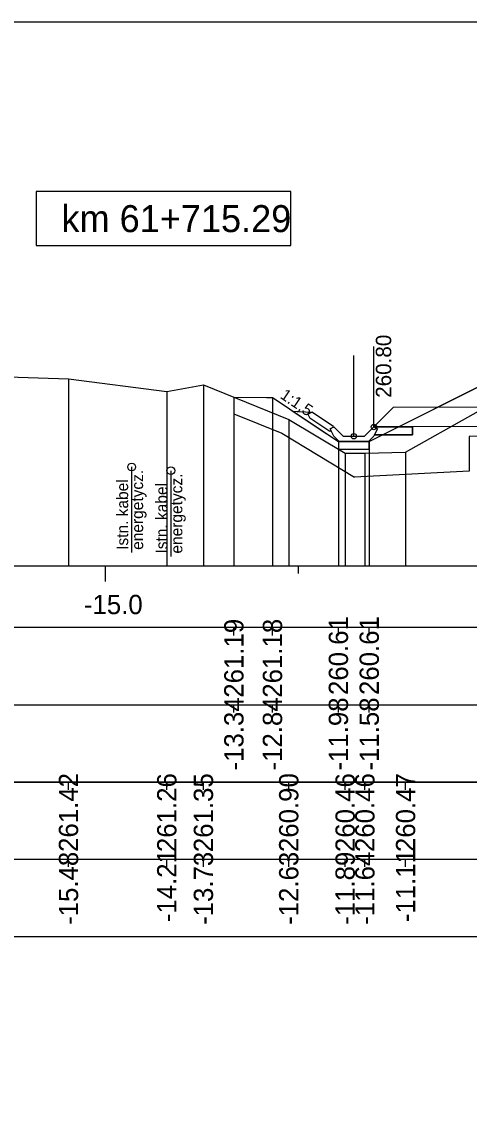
# Model space of a CAD drawing. Extents: x 6516023 to 6560129, y 5513077 to 5529206.
# Drawn here: x 6519494.13 to 6519499.93, y 5514566.03 to 5514580.16 of the extents above; entities that cross this region are included whole.
import ezdxf

# ---------------------------------------------------------------- set-up
doc = ezdxf.new("R2010")
doc.units = 0
for name, color, linetype in [('IR_default', 7, 'Continuous'), ('TOR_PRZEK_P-kable', 7, 'Continuous'), ('TOR_PRZEK_P-odwodnienie', 7, 'Continuous'), ('TOR_PRZEK_P-opisy', 7, 'Continuous'), ('TOR_PRZEK_P-schodkowanie+wymiana', 7, 'Continuous'), ('TOR_PRZEK_P-tabelka istniejace', 7, 'Continuous'), ('TOR_PRZEK_P-tabelka projektowane', 7, 'Continuous'), ('TOR_PRZEK_P-teren istniejacy', 7, 'Continuous'), ('TOR_PRZEK_P-uklad odniesienia', 7, 'Continuous'), ('TOR_PRZEK_P-warstwa ochronna II', 7, 'Continuous'), ('TOR_RAMKI-ramka+tabelka 1', 7, 'Continuous')]:
    doc.layers.add(name, color=color, linetype=linetype)

msp = doc.modelspace()

# ---------------------------------------------------------------- linework, layer by layer
at = {"layer": 'IR_default'}
msp.add_lwpolyline([(6519496.876, 5514575.292), (6519497.298, 5514575.288), (6519497.376, 5514575.287), (6519497.578, 5514575.153), (6519497.646, 5514575.107), (6519498.083, 5514574.816), (6519498.231, 5514574.717), (6519498.53, 5514574.717), (6519498.631, 5514574.717), (6519500.304, 5514575.554), (6519500.843, 5514575.824), (6519501.063, 5514575.934), (6519501.713, 5514576.259), (6519502.006, 5514576.27), (6519502.873, 5514576.305), (6519503.688, 5514576.848), (6519503.963, 5514577.032), (6519504.847, 5514577.032), (6519507.463, 5514577.032), (6519507.716, 5514577.032), (6519508.463, 5514577.032), (6519511.079, 5514577.032)], dxfattribs=at)
at = {"layer": 'TOR_PRZEK_P-kable'}
for p, q in [((6519495.551, 5514574.388), (6519495.551, 5514573.278)), ((6519496.059, 5514574.34), (6519496.059, 5514573.23))]:
    msp.add_line(p, q, dxfattribs=at)
for centre in [(6519495.551, 5514574.388), (6519496.059, 5514574.34)]:
    msp.add_circle(centre, 0.05, dxfattribs=at)
at = {"layer": 'TOR_PRZEK_P-odwodnienie'}
for p, q in [((6519498.691, 5514574.906), (6519498.691, 5514575.95)), ((6519498.431, 5514574.787), (6519498.431, 5514575.831)), ((6519498.166, 5514574.913), (6519497.886, 5514575.1)), ((6519498.691, 5514574.906), (6519498.942, 5514575.158)), ((6519501.877, 5514575.172), (6519498.942, 5514575.158)), ((6519498.122, 5514574.847), (6519497.861, 5514575.021)), ((6519498.124, 5514574.882), (6519498.171, 5514574.906)), ((6519498.166, 5514574.913), (6519498.158, 5514574.901)), ((6519498.291, 5514574.787), (6519498.171, 5514574.906)), ((6519498.571, 5514574.787), (6519498.691, 5514574.906)), ((6519501.877, 5514574.922), (6519498.691, 5514574.906)), ((6519499.191, 5514574.909), (6519498.691, 5514574.906)), ((6519498.691, 5514574.906), (6519498.739, 5514574.882)), ((6519498.133, 5514574.863), (6519498.122, 5514574.847)), ((6519498.291, 5514574.787), (6519498.571, 5514574.787)), ((6519498.957, 5514574.806), (6519498.957, 5514574.806)), ((6519498.957, 5514574.806), (6519498.957, 5514574.806)), ((6519498.957, 5514574.806), (6519498.957, 5514574.806)), ((6519498.957, 5514574.806), (6519498.957, 5514574.806)), ((6519498.241, 5514574.717), (6519498.621, 5514574.717))]:
    msp.add_line(p, q, dxfattribs=at)
for points in [[(6519497.64, 5514575.112), (6519497.886, 5514575.1)], [(6519497.836, 5514575.073), (6519497.886, 5514575.1)], [(6519497.836, 5514575.073), (6519497.861, 5514575.021)], [(6519498.158, 5514574.901), (6519498.123, 5514574.882)], [(6519498.691, 5514574.906), (6519498.739, 5514574.882), (6519498.701, 5514574.806)], [(6519499.191, 5514574.805), (6519499.191, 5514574.909)], [(6519498.123, 5514574.882), (6519498.133, 5514574.863)], [(6519498.171, 5514574.787), (6519498.124, 5514574.882)], [(6519498.241, 5514574.717), (6519498.171, 5514574.787)], [(6519498.621, 5514574.717), (6519498.691, 5514574.787)], [(6519498.691, 5514574.787), (6519498.739, 5514574.882)], [(6519498.701, 5514574.806), (6519498.957, 5514574.806)], [(6519498.957, 5514574.806), (6519499.191, 5514574.805)], [(6519498.231, 5514574.717), (6519498.23, 5514574.718), (6519498.231, 5514574.717), (6519498.23, 5514574.717), (6519498.231, 5514574.717), (6519498.231, 5514574.717), (6519498.231, 5514574.717), (6519498.231, 5514574.718)], [(6519498.631, 5514574.717), (6519498.231, 5514574.717), (6519498.231, 5514574.617), (6519498.631, 5514574.617), (6519498.631, 5514574.717)]]:
    msp.add_lwpolyline(points, dxfattribs=at)
msp.add_lwpolyline([(6519498.691, 5514574.906), (6519499.191, 5514574.909), (6519499.191, 5514574.805), (6519498.701, 5514574.806), (6519498.739, 5514574.882)], close=True, dxfattribs=at)
for centre in [(6519498.691, 5514574.906), (6519498.431, 5514574.787)]:
    msp.add_circle(centre, 0.035, dxfattribs=at)
at = {"layer": 'TOR_PRZEK_P-schodkowanie+wymiana'}
for p, q in [((6519500.95, 5514574.832), (6519499.927, 5514574.781)), ((6519499.927, 5514574.781), (6519499.927, 5514574.332)), ((6519499.927, 5514574.332), (6519498.439, 5514574.258))]:
    msp.add_line(p, q, dxfattribs=at)
msp.add_lwpolyline([(6519496.876, 5514575.077), (6519497.497, 5514574.826), (6519498.439, 5514574.258)], dxfattribs=at)
at = {"layer": 'TOR_PRZEK_P-tabelka istniejace'}
for p, q in [((6519494.732, 5514570.206), (6519494.732, 5514570.306)), ((6519496.006, 5514570.206), (6519496.006, 5514570.306)), ((6519496.481, 5514570.206), (6519496.481, 5514570.306)), ((6519497.587, 5514570.206), (6519497.587, 5514570.306)), ((6519498.318, 5514570.206), (6519498.318, 5514570.306)), ((6519498.574, 5514570.206), (6519498.574, 5514570.306)), ((6519499.102, 5514570.206), (6519499.102, 5514570.306)), ((6519459.163, 5514569.306), (6519552.963, 5514569.306)), ((6519494.732, 5514569.206), (6519494.732, 5514569.306)), ((6519496.006, 5514569.206), (6519496.006, 5514569.306)), ((6519496.481, 5514569.206), (6519496.481, 5514569.306)), ((6519497.587, 5514569.206), (6519497.587, 5514569.306)), ((6519498.318, 5514569.206), (6519498.318, 5514569.306)), ((6519498.574, 5514569.206), (6519498.574, 5514569.306)), ((6519499.102, 5514569.206), (6519499.102, 5514569.306))]:
    msp.add_line(p, q, dxfattribs=at)
for points in [[(6519494.732, 5514575.531), (6519494.732, 5514573.306), (6519494.732, 5514573.176), (6519494.732, 5514573.106)], [(6519496.006, 5514575.368), (6519496.006, 5514573.306), (6519496.006, 5514573.176), (6519496.006, 5514573.106)], [(6519496.481, 5514575.452), (6519496.481, 5514573.306), (6519496.481, 5514573.176), (6519496.481, 5514573.106)], [(6519497.587, 5514575.005), (6519497.587, 5514573.306), (6519497.587, 5514573.176), (6519497.587, 5514573.106)], [(6519498.318, 5514574.565), (6519498.318, 5514573.306), (6519498.318, 5514573.176), (6519498.318, 5514573.106)], [(6519498.574, 5514574.567), (6519498.574, 5514573.306), (6519498.574, 5514573.176), (6519498.574, 5514573.106)], [(6519499.102, 5514574.578), (6519499.102, 5514573.306), (6519499.102, 5514573.176), (6519499.102, 5514573.106)]]:
    msp.add_lwpolyline(points, dxfattribs=at)
msp.add_lwpolyline([(6519459.163, 5514570.306), (6519459.163, 5514568.306), (6519552.963, 5514568.306), (6519552.963, 5514570.306)], close=True, dxfattribs=at)
at = {"layer": 'TOR_PRZEK_P-tabelka projektowane'}
for p, q in [((6519496.876, 5514572.206), (6519496.876, 5514572.306)), ((6519497.376, 5514572.206), (6519497.376, 5514572.306)), ((6519498.231, 5514572.206), (6519498.231, 5514572.306)), ((6519498.631, 5514572.206), (6519498.631, 5514572.306)), ((6519459.163, 5514571.306), (6519552.963, 5514571.306)), ((6519496.876, 5514571.206), (6519496.876, 5514571.306)), ((6519497.376, 5514571.206), (6519497.376, 5514571.306)), ((6519498.231, 5514571.206), (6519498.231, 5514571.306)), ((6519498.631, 5514571.206), (6519498.631, 5514571.306))]:
    msp.add_line(p, q, dxfattribs=at)
for points in [[(6519496.876, 5514575.292), (6519496.876, 5514573.306), (6519496.876, 5514573.176), (6519496.876, 5514573.106)], [(6519497.376, 5514575.287), (6519497.376, 5514573.306), (6519497.376, 5514573.176), (6519497.376, 5514573.106)], [(6519498.231, 5514574.717), (6519498.231, 5514573.306), (6519498.231, 5514573.176), (6519498.231, 5514573.106)], [(6519498.631, 5514574.717), (6519498.631, 5514573.306), (6519498.631, 5514573.176), (6519498.631, 5514573.106)]]:
    msp.add_lwpolyline(points, dxfattribs=at)
msp.add_lwpolyline([(6519459.163, 5514572.306), (6519459.163, 5514570.306), (6519552.963, 5514570.306), (6519552.963, 5514572.306)], close=True, dxfattribs=at)
at = {"layer": 'TOR_PRZEK_P-teren istniejacy'}
msp.add_lwpolyline([(6519493.812, 5514575.562), (6519494.732, 5514575.531), (6519496.006, 5514575.368), (6519496.481, 5514575.452), (6519497.587, 5514575.005), (6519498.318, 5514574.565), (6519498.574, 5514574.567), (6519499.102, 5514574.578), (6519500.857, 5514575.566), (6519502.233, 5514576.281), (6519503.312, 5514576.313), (6519503.872, 5514576.399), (6519504.144, 5514576.556), (6519504.793, 5514576.974), (6519506.232, 5514576.969), (6519508.352, 5514576.932), (6519508.558, 5514576.823), (6519509.188, 5514576.72), (6519509.636, 5514576.819)], dxfattribs=at)
at = {"layer": 'TOR_PRZEK_P-uklad odniesienia'}
for p, q in [((6519462.963, 5514573.106), (6519552.963, 5514573.106)), ((6519495.213, 5514572.906), (6519495.213, 5514573.106)), ((6519497.713, 5514573.006), (6519497.713, 5514573.106))]:
    msp.add_line(p, q, dxfattribs=at)
msp.add_lwpolyline([(6519497.613, 5514577.956), (6519494.313, 5514577.956), (6519494.313, 5514577.256), (6519497.613, 5514577.256)], close=True, dxfattribs=at)
at = {"layer": 'TOR_PRZEK_P-warstwa ochronna II'}
msp.add_lwpolyline([(6519496.876, 5514575.292), (6519497.376, 5514575.287), (6519498.231, 5514574.717), (6519498.631, 5514574.717), (6519501.713, 5514576.259), (6519505.713, 5514576.419), (6519506.463, 5514576.449), (6519508.001, 5514576.449), (6519509.463, 5514576.453), (6519510.213, 5514576.423), (6519512.809, 5514576.319), (6519513.409, 5514576.128), (6519516.013, 5514576.232), (6519520.763, 5514576.422), (6519521.513, 5514576.452), (6519523.138, 5514576.517), (6519524.763, 5514576.452), (6519525.513, 5514576.422), (6519530.552, 5514576.22), (6519534.552, 5514576.06), (6519535.192, 5514575.635), (6519535.882, 5514575.174), (6519536.282, 5514575.174), (6519537.302, 5514575.855)], dxfattribs=at)
at = {"layer": 'TOR_RAMKI-ramka+tabelka 1'}
msp.add_lwpolyline([(6519359.513, 5514580.156), (6519607.013, 5514580.156), (6519607.013, 5514551.656), (6519359.513, 5514551.656)], close=True, dxfattribs=at)

# ---------------------------------------------------------------- texts
at = {"layer": 'TOR_PRZEK_P-kable'}
for s, p in [('Istn. kabel', (6519495.506, 5514573.314)), ('energetycz.', (6519495.7, 5514573.314)), ('energetycz.', (6519496.208, 5514573.266)), ('Istn. kabel', (6519496.014, 5514573.266))]:
    msp.add_text(s, height=0.14999, rotation=90.0511, dxfattribs=at).set_placement(p)
at = {"layer": 'TOR_PRZEK_P-odwodnienie'}
msp.add_text('260.80', height=0.2, rotation=90, dxfattribs=at).set_placement((6519498.916, 5514575.284))
at = {"layer": 'TOR_PRZEK_P-opisy'}
msp.add_text('1:1,5', height=0.15, rotation=325.9299, dxfattribs=at).set_placement((6519497.465, 5514575.288))
at = {"layer": 'TOR_PRZEK_P-tabelka istniejace'}
for s, p in [('261.42', (6519494.857, 5514569.4)), ('261.26', (6519496.131, 5514569.398)), ('261.35', (6519496.606, 5514569.397)), ('260.90', (6519497.712, 5514569.398)), ('260.46', (6519498.443, 5514569.398)), ('260.46', (6519498.699, 5514569.398)), ('260.47', (6519499.227, 5514569.398)), ('-14.21', (6519496.131, 5514568.489)), ('-11.64', (6519498.699, 5514568.455)), ('-11.11', (6519499.227, 5514568.489)), ('-15.48', (6519494.857, 5514568.454)), ('-13.73', (6519496.606, 5514568.454)), ('-12.63', (6519497.712, 5514568.454)), ('-11.89', (6519498.443, 5514568.455))]:
    msp.add_text(s, height=0.25, rotation=90, dxfattribs=at).set_placement(p)
at = {"layer": 'TOR_PRZEK_P-tabelka projektowane'}
for s, p in [('261.19', (6519497.001, 5514571.398)), ('261.18', (6519497.501, 5514571.398)), ('260.61', (6519498.356, 5514571.433)), ('260.61', (6519498.756, 5514571.433)), ('-13.34', (6519497.001, 5514570.455)), ('-12.84', (6519497.501, 5514570.455)), ('-11.98', (6519498.356, 5514570.454)), ('-11.58', (6519498.756, 5514570.454))]:
    msp.add_text(s, height=0.25, rotation=90, dxfattribs=at).set_placement(p)
at = {"layer": 'TOR_PRZEK_P-uklad odniesienia'}
for s, height, p in [('km 61+715.29', 0.35, (6519494.641, 5514577.431)), ('-15.0', 0.25, (6519494.932, 5514572.481))]:
    msp.add_text(s, height=height, dxfattribs=at).set_placement(p)

doc.saveas('drawing.dxf')
